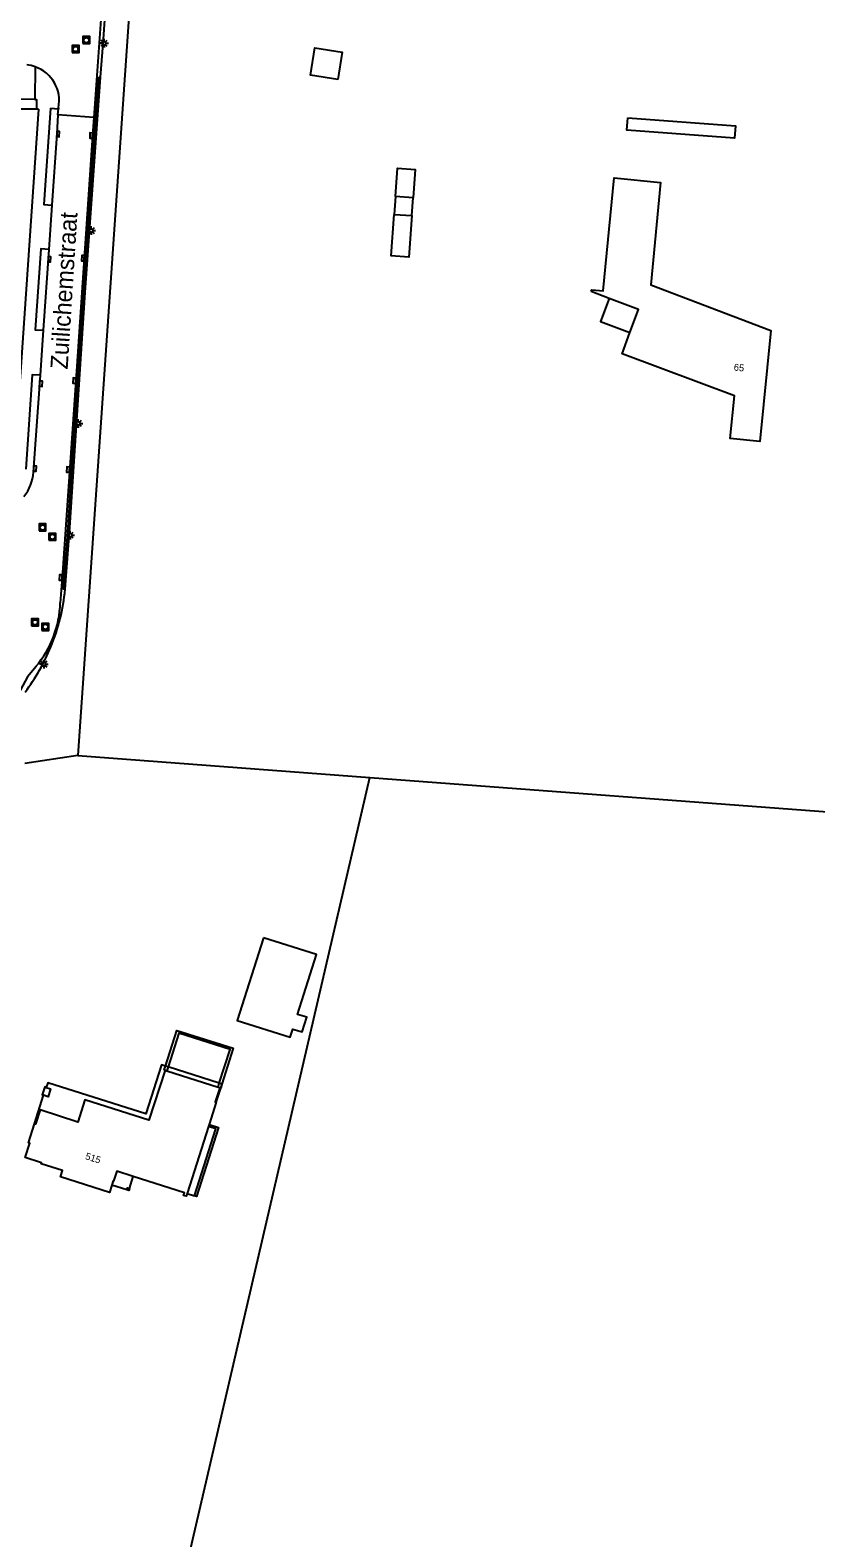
# Model space of a CAD drawing. Extents: x 125000 to 129004, y 397500 to 399008.
# Drawn here: x 127446.2 to 127559.4, y 397632.3 to 397849.7 of the extents above; entities that cross this region are included whole.
import ezdxf

# ---------------------------------------------------------------- set-up
doc = ezdxf.new("R2010")
doc.units = 0
for name, color, linetype in [('gg-afsc-faunaraster', 7, 'Continuous'), ('gg-afsc-hekwerk', 7, 'Continuous'), ('gg-afsc-muur', 7, 'Continuous'), ('gg-anno-huisnummerreeks BGT', 7, 'Continuous'), ('gg-anno-openbare ruimte label', 7, 'Continuous'), ('gg-bbg-bijgebouw', 7, 'Continuous'), ('gg-bbg-gedigitaliseerde bijgebouw', 7, 'Continuous'), ('gg-bbg-hoofdgebouw', 7, 'Continuous'), ('gg-bbg-luifel en loopbrug', 7, 'Continuous'), ('gg-bbg-onder overbouw', 7, 'Continuous'), ('gg-bbg-pand overbouw', 7, 'Continuous'), ('gg-bbg-pilaar onder overbouw', 7, 'Continuous'), ('gg-bbg-pilaar pand', 7, 'Continuous'), ('gg-bbg-toegangstrap', 7, 'Continuous'), ('gg-knt-verharding', 7, 'Continuous'), ('gt-grn-groengrens', 7, 'Continuous'), ('gt-symb-kolk', 7, 'Continuous'), ('gt-symb-lichtmast', 7, 'Continuous'), ('gt-symb-rioolschacht', 7, 'Continuous')]:
    doc.layers.add(name, color=color, linetype=linetype)

# ---------------------------------------------------------------- blocks, each defined once
blk = doc.blocks.new('gt0-RS')
at = {"layer": 'gt-symb-rioolschacht'}
blk.add_lwpolyline([(-0.5, -0.5), (0.5, -0.5), (0.5, 0.5), (-0.5, 0.5)], close=True, dxfattribs=at)
blk.add_circle((0, 0), 0.375, dxfattribs=at)
blk = doc.blocks.new('gt0-LMAST')
at = {"layer": 'gt-symb-lichtmast'}
for p, q in [((-0.18, 0.17), (-0.45, 0.44)), ((-0.01, 0.25), (-0.01, 0.62)), ((0.17, 0.17), (0.44, 0.44)), ((-0.26, 0), (-0.63, 0)), ((-0.18, -0.18), (-0.45, -0.45)), ((-0.01, -0.25), (-0.01, -0.63)), ((0.44, -0.45), (0.17, -0.18)), ((0.24, 0), (0.62, 0))]:
    blk.add_line(p, q, dxfattribs=at)
blk.add_circle((-0.01, 0), 0.25, dxfattribs=at)
blk = doc.blocks.new('gt0-KOLK')
at = {"layer": 'gt-symb-kolk'}
blk.add_lwpolyline([(0, 0), (0.37, 0), (0.37, 0.4), (-0.38, 0.4), (-0.38, 0), (0, 0)], dxfattribs=at)

msp = doc.modelspace()

# ---------------------------------------------------------------- linework, layer by layer
at = {"layer": 'gg-afsc-faunaraster'}
msp.add_line((127453.06, 397745.14), (127445.41, 397743.96), dxfattribs=at)
for points in [[(127456.34, 397842.92), (127456.69, 397847.71), (127460.62, 397903.51), (127464.36, 397958.55), (127465.52, 397975.18)], [(127451.24, 397769.09), (127451.9, 397777.98), (127454.13, 397811.89), (127456.34, 397842.92)]]:
    msp.add_lwpolyline(points, dxfattribs=at)
for centre, radius, start, end in [((127421.95, 397771.97), 29.43, 337.6793, 354.3718), ((127421.92, 397771.96), 29.45, 323.0831, 337.73)]:
    msp.add_arc(centre, radius, start, end, dxfattribs=at)
at = {"layer": 'gg-afsc-hekwerk'}
for p, q in [((127460.39, 397851.58), (127453.06, 397745.14)), ((127453.06, 397745.14), (127495.17, 397741.95)), ((127453.06, 397745.14), (127495.17, 397741.95)), ((127438.92, 397500), (127495.17, 397741.95)), ((127438.92, 397500), (127495.17, 397741.95))]:
    msp.add_line(p, q, dxfattribs=at)
msp.add_lwpolyline([(127495.17, 397741.95), (127636.14, 397731.37), (127643.49, 397730.04)], dxfattribs=at)
at = {"layer": 'gg-afsc-muur'}
for points in [[(127465.68, 397700.35), (127467.32, 397705.48), (127475.47, 397702.91), (127473.82, 397697.74)], [(127473.45, 397697.86), (127475.01, 397702.75), (127467.6, 397705.09), (127466.06, 397700.23)], [(127448.5, 397697.26), (127448.29, 397697.33), (127447.93, 397696.19), (127448.12, 397696.13)], [(127471.98, 397691.93), (127473.34, 397691.5), (127470.18, 397681.54), (127469.9, 397681.62)], [(127469.9, 397681.62), (127472.96, 397691.32), (127471.89, 397691.65)]]:
    msp.add_lwpolyline(points, dxfattribs=at)
at = {"layer": 'gg-bbg-bijgebouw'}
for p, q in [((127498.85, 397825.71), (127498.67, 397823.13)), ((127501.39, 397825.54), (127498.85, 397825.71)), ((127501.22, 397822.96), (127501.39, 397825.54)), ((127498.67, 397823.13), (127501.22, 397822.96))]:
    msp.add_line(p, q, dxfattribs=at)
msp.add_lwpolyline([(127479.81, 397718.84), (127476.03, 397706.9), (127483.68, 397704.49), (127484.05, 397705.68), (127485.39, 397705.26), (127486.06, 397707.38), (127484.72, 397707.8), (127487.46, 397716.42), (127479.81, 397718.84)], dxfattribs=at)
at = {"layer": 'gg-bbg-gedigitaliseerde bijgebouw'}
msp.add_lwpolyline([(127490.55, 397842.57), (127486.6, 397843.2), (127487.23, 397847.15), (127491.18, 397846.52), (127490.55, 397842.57)], dxfattribs=at)
at = {"layer": 'gg-bbg-hoofdgebouw'}
for p, q in [((127529.67, 397811.02), (127527.07, 397812)), ((127465.65, 397699.74), (127465.88, 397699.66)), ((127465.88, 397699.66), (127473.28, 397697.31)), ((127473.28, 397697.31), (127473.51, 397697.23)), ((127473, 397695.12), (127471.98, 397691.93)), ((127471.89, 397691.65), (127468.81, 397681.97)), ((127471.98, 397691.93), (127471.89, 397691.65))]:
    msp.add_line(p, q, dxfattribs=at)
for points in [[(127527.07, 397812), (127527.17, 397812.28), (127528.8, 397812.12), (127530.39, 397828.39), (127537.06, 397827.74), (127535.66, 397812.97), (127552.94, 397806.42), (127551.38, 397790.4), (127547.1, 397790.81), (127547.7, 397796.97), (127531.51, 397803.05), (127532.65, 397806.12)], [(127532.65, 397806.12), (127533.9, 397809.44), (127529.67, 397811.02)], [(127465.65, 397699.74), (127463.31, 397692.56), (127454.09, 397695.5), (127453.08, 397692.28), (127447.64, 397694.03), (127446.97, 397691.96), (127446.81, 397692.01)], [(127473.51, 397697.23), (127472.84, 397695.17), (127473, 397695.12)], [(127457.97, 397683.18), (127457.64, 397682.13), (127450.57, 397684.38), (127450.85, 397685.27), (127447.78, 397686.24), (127447.83, 397686.4), (127445.45, 397687.16), (127446.12, 397689.23), (127445.96, 397689.28), (127446.81, 397692.01)], [(127468.81, 397681.97), (127468.69, 397681.58), (127468.31, 397681.7), (127468.44, 397682.09), (127461.06, 397684.44)]]:
    msp.add_lwpolyline(points, dxfattribs=at)
at = {"layer": 'gg-bbg-luifel en loopbrug'}
for p, q in [((127466.06, 397700.23), (127465.68, 397700.35)), ((127466.06, 397700.23), (127465.88, 397699.66)), ((127473.45, 397697.86), (127466.06, 397700.23)), ((127446.81, 397692.01), (127448.12, 397696.13)), ((127473.28, 397697.31), (127473.45, 397697.86)), ((127473.82, 397697.74), (127473.45, 397697.86))]:
    msp.add_line(p, q, dxfattribs=at)
for points in [[(127532.32, 397837.08), (127547.85, 397835.9), (127547.72, 397834.11), (127532.18, 397835.29), (127532.32, 397837.08)], [(127498.85, 397825.71), (127499.15, 397829.8), (127501.7, 397829.61), (127501.39, 397825.54)], [(127501.22, 397822.96), (127500.76, 397816.98), (127498.22, 397817.17), (127498.67, 397823.13)], [(127529.67, 397811.02), (127528.42, 397807.71), (127532.65, 397806.12)], [(127465.68, 397700.35), (127465.13, 397700.52), (127462.87, 397693.44), (127448.72, 397697.95), (127448.5, 397697.26)], [(127465.65, 397699.74), (127465.5, 397699.78), (127465.68, 397700.35)], [(127448.5, 397697.26), (127449.11, 397697.06), (127448.76, 397695.93), (127448.12, 397696.13)], [(127473, 397695.12), (127473.85, 397697.74), (127473.82, 397697.74)], [(127473.82, 397697.74), (127473.65, 397697.19), (127473.51, 397697.23)]]:
    msp.add_lwpolyline(points, dxfattribs=at)
at = {"layer": 'gg-bbg-onder overbouw'}
msp.add_lwpolyline([(127461.06, 397684.44), (127458.68, 397685.2), (127458.21, 397683.76), (127458.16, 397683.78), (127457.97, 397683.18)], dxfattribs=at)
at = {"layer": 'gg-bbg-pand overbouw'}
for p, q in [((127460.13, 397682.5), (127457.97, 397683.18)), ((127460.5, 397682.69), (127461.06, 397684.44))]:
    msp.add_line(p, q, dxfattribs=at)
at = {"layer": 'gg-bbg-pilaar onder overbouw'}
msp.add_lwpolyline([(127460.13, 397682.5), (127460.22, 397682.78), (127460.5, 397682.69)], dxfattribs=at)
at = {"layer": 'gg-bbg-pilaar pand'}
msp.add_lwpolyline([(127460.5, 397682.69), (127460.41, 397682.41), (127460.13, 397682.5)], dxfattribs=at)
at = {"layer": 'gg-bbg-toegangstrap'}
msp.add_line((127468.81, 397681.97), (127469.9, 397681.62), dxfattribs=at)
at = {"layer": 'gg-knt-verharding'}
for p, q in [((127456.75, 397856.73), (127455.39, 397837.12)), ((127446.89, 397844.42), (127446.88, 397839.7)), ((127446.88, 397839.7), (127443.56, 397839.75)), ((127447.1, 397838.31), (127433.06, 397838.34)), ((127447.41, 397838.31), (127443.82, 397786.41)), ((127447.41, 397838.31), (127447.1, 397838.31)), ((127449.11, 397838.47), (127450.25, 397838.38)), ((127450.18, 397837.48), (127450.25, 397838.38)), ((127455.39, 397837.12), (127450.18, 397837.48)), ((127450.26, 397838.5), (127450.25, 397838.38)), ((127449.29, 397824.48), (127448.86, 397818.1)), ((127448.86, 397818.1), (127448.06, 397806.45)), ((127448.06, 397806.45), (127447.62, 397799.98)), ((127447.62, 397799.98), (127446.64, 397785.96))]:
    msp.add_line(p, q, dxfattribs=at)
for points in [[(127446.88, 397839.7), (127447.1, 397839.7), (127447.1, 397838.31)], [(127449.11, 397838.47), (127448.15, 397824.55), (127449.29, 397824.48)], [(127450.18, 397837.48), (127450.01, 397834.73), (127449.29, 397824.48)], [(127455.39, 397837.12), (127455.19, 397834.49), (127453.99, 397816.82), (127452.76, 397799.16), (127450.8, 397770.78), (127450.53, 397767.14)], [(127448.86, 397818.1), (127447.73, 397818.18), (127446.91, 397806.5), (127448.06, 397806.45)], [(127447.62, 397799.98), (127446.46, 397800.03), (127445.55, 397786.41)], [(127447.03, 397757.96), (127445.8, 397756.47), (127441, 397747.61), (127439.29, 397740.38), (127435.32, 397723.26), (127434.85, 397721.26), (127434.99, 397721.22), (127432.99, 397712.66)]]:
    msp.add_lwpolyline(points, dxfattribs=at)
for centre, radius, start, end in [((127445.23, 397839.6), 5.1, 70.9446, 84.622), ((127445.22, 397839.55), 5.15, 348.3037, 71.0442), ((127440.57, 397786.31), 6.09, 320.7147, 356.6405), ((127435.52, 397767.61), 15.02, 320.0158, 358.2104)]:
    msp.add_arc(centre, radius, start, end, dxfattribs=at)
at = {"layer": 'gt-grn-groengrens'}
msp.add_line((127456.1, 397842.93), (127456.34, 397842.92), dxfattribs=at)
msp.add_lwpolyline([(127451.24, 397769.09), (127450.99, 397769.11), (127451.65, 397778), (127453.88, 397811.91), (127456.1, 397842.93)], dxfattribs=at)

# ---------------------------------------------------------------- block references
at = {"layer": 'gt-symb-kolk'}
for p, rotation in [((127450.01, 397834.73), -93.5370679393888), ((127455.19, 397834.49), 86.4629320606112), ((127448.76, 397816.68), -93.5370679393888), ((127453.99, 397816.82), 86.4629320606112), ((127447.53, 397798.74), -93.53706793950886), ((127452.76, 397799.16), 86.4629320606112), ((127446.68, 397786.5), -93.5370679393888), ((127451.87, 397786.33), 86.46293206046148), ((127450.8, 397770.78), 86.4629320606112)]:
    msp.add_blockref('gt0-KOLK', p, dxfattribs=dict(at, rotation=rotation))
at = {"layer": 'gt-symb-lichtmast'}
for p in [(127456.85, 397847.81), (127455, 397820.8), (127453.14, 397793.01), (127451.96, 397776.89), (127448.18, 397758.3)]:
    msp.add_blockref('gt0-LMAST', p, dxfattribs=at)
at = {"layer": 'gt-symb-rioolschacht'}
for p in [(127454.29, 397848.27), (127452.73, 397846.98), (127447.97, 397778), (127449.4, 397776.65), (127446.9, 397764.33), (127448.39, 397763.66)]:
    msp.add_blockref('gt0-RS', p, dxfattribs=at)

# ---------------------------------------------------------------- texts
at = {"layer": 'gg-anno-huisnummerreeks BGT'}
for s, rotation, p in [('65', 354.4, (127547.58, 397800.63)), ('515', 342.4, (127454.05, 397686.94))]:
    msp.add_text(s, height=1, rotation=rotation, dxfattribs=at).set_placement(p)
at = {"layer": 'gg-anno-openbare ruimte label'}
msp.add_text('Zuilichemstraat', height=2.5, rotation=86.4, dxfattribs=at).set_placement((127451.59, 397800.75))

doc.saveas('drawing.dxf')
